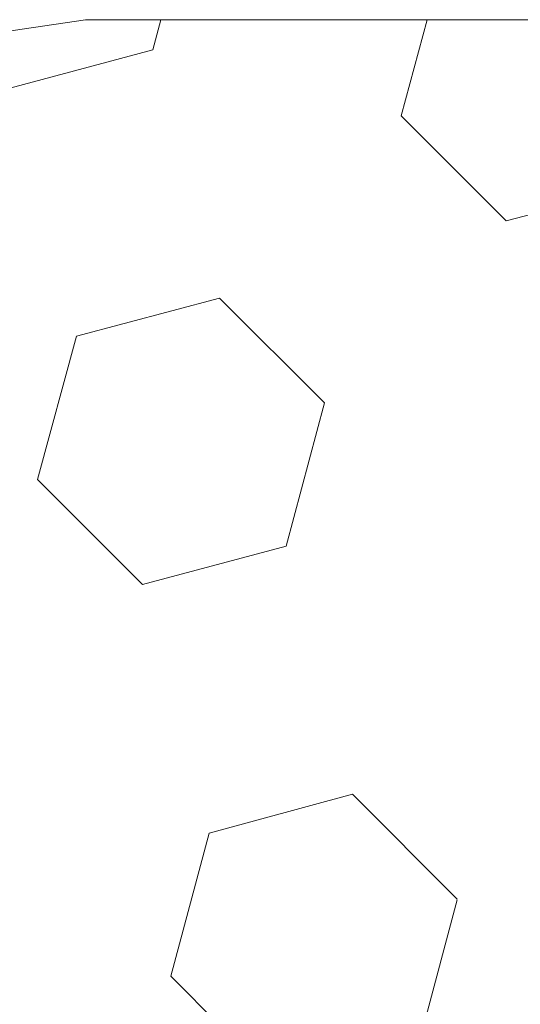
# Model space of a CAD drawing. Header units: centimetres. Extents: x -15121 to 30567, y -60641 to 0.
# Tile 451 of 656: x 1080.3631 to 1080.4487, y -23150.2514 to -23150.0828. Entities that reach past the tile are written whole.
import ezdxf

# ---------------------------------------------------------------- set-up
doc = ezdxf.new("R2010")
doc.units = ezdxf.units.CM
doc.header["$LTSCALE"] = 60
doc.layers.add('AIKA rzut sufitu wymiarowanie lobby', color=7, linetype='Continuous')
doc.layers.add('MB-uszczelki_tworzywa', color=8, linetype='Continuous', lineweight=0)
doc.styles.add('wymiar', font='txt.shx', dxfattribs={"width": 0.6})
doc.dimstyles.new('Dwudziestka', dxfattribs={"dimtxt": 7, "dimasz": 0.7, "dimexe": 5, "dimexo": 0, "dimgap": 2.5, "dimtad": 1, "dimtoh": 1, "dimdec": 3, "dimrnd": 0.5, "dimdsep": 46, "dimtxsty": 'wymiar', "dimblk": 'znacznik', "dimcen": 0, "dimdle": 5, "dimse1": 1, "dimse2": 1, "dimclrd": 256, "dimclre": 256, "dimclrt": 256, "dimadec": 0, "dimazin": 0, "dimtfac": 0.4, "dimtdec": 3, "dimtix": 1, "dimtofl": 0, "dimtmove": 2, "dimatfit": 3, "dimldrblk": 'znacznik', "dimfxl": 1, "dimtolj": 1, "dimarcsym": 0})

# ---------------------------------------------------------------- blocks, each defined once
blk = doc.blocks.new('120518', base_point=(5.2817, 995.21796))
at = {"layer": 'MB-uszczelki_tworzywa'}
for p, q in [((5.76233, 992.85598), (5.58275, 993.03556)), ((5.33768, 992.97006), (5.27219, 992.72499)), ((5.69684, 992.61091), (5.76233, 992.85598)), ((5.27219, 992.72394), (5.45177, 992.54436)), ((5.45177, 992.54436), (5.69684, 992.61091)), ((5.81092, 992.1852), (5.56479, 992.11971)), ((5.9905, 992.00562), (5.81092, 992.1852)), ((5.56479, 992.11971), (5.4993, 991.87464)), ((5.92395, 991.76055), (5.9905, 992.00562)), ((5.4993, 991.87464), (5.67888, 991.69506)), ((5.67888, 991.69506), (5.92395, 991.76055)), ((5.18874, 991.56302), (4.94261, 991.49753)), ((5.18874, 991.56302), (5.36832, 991.38344)), ((5.36832, 991.38344), (5.32395, 991.21865)), ((6.03803, 991.33591), (5.79296, 991.27041)), ((5.79296, 991.27041), (5.77923, 991.21865))]:
    blk.add_line(p, q, dxfattribs=at)
at = {"layer": 'MB-uszczelki_tworzywa', "flags": 128}
blk.add_lwpolyline([(2.35986, 991.31795), (3.98134, 991.31795), (4.65529, 991.21865), (5.90811, 991.21865), (6.58205, 991.31795), (8.20353, 991.31795)], dxfattribs=at)
blk = doc.blocks.new('znacznik')
at = {"color": 0}
for points in [[(0, -5), (0, 5)], [(-4, 0), (4, 0)]]:
    blk.add_lwpolyline(points, dxfattribs=at)
at = {"color": 1}
blk.add_lwpolyline([(-2.12132, -2.12132), (2.12132, 2.12132)], dxfattribs=at)
blk = doc.blocks.new('*D7253')
at = {"layer": 'AIKA rzut sufitu wymiarowanie lobby', "lineweight": -2, "transparency": 16777216}
blk.add_line((970.46844, -23167.85278), (1342.58803, -23167.85278), dxfattribs=at)
at = {"layer": 'Defpoints', "color": 0, "transparency": 16777216}
for p in [(969.76844, -23147.52154), (1343.28803, -23147.52154), (1343.28803, -23167.85278)]:
    blk.add_point(p, dxfattribs=at)
at = {"layer": 'AIKA rzut sufitu wymiarowanie lobby', "lineweight": -2, "transparency": 16777216, "xscale": 0.7, "yscale": 0.7, "zscale": 0.7, "rotation": 180}
blk.add_blockref('znacznik', (969.76844, -23167.85278), dxfattribs=at)
at = {"layer": 'AIKA rzut sufitu wymiarowanie lobby', "lineweight": -2, "transparency": 16777216, "xscale": 0.7, "yscale": 0.7, "zscale": 0.7}
blk.add_blockref('znacznik', (1343.28803, -23167.85278), dxfattribs=at)
at = {"layer": 'AIKA rzut sufitu wymiarowanie lobby', "transparency": 16777216, "insert": (1156.52823, -23161.85278), "char_height": 7, "attachment_point": 5, "style": 'wymiar'}
blk.add_mtext('\\A1;373.5', dxfattribs=at)

msp = doc.modelspace()

# ---------------------------------------------------------------- block references
at = {"xscale": 0.1, "yscale": 0.1, "zscale": 0.1, "rotation": 180.0000000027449}
msp.add_blockref('120518', (1080.437, -23150.48278), dxfattribs=at)

# ---------------------------------------------------------------- dimensions: what is measured, and where the dimension line sits
at = {"layer": 'AIKA rzut sufitu wymiarowanie lobby', "color": 2}
dim = msp.add_linear_dim(base=(1343.28803, -23167.85278), p1=(969.76844, -23147.52154), p2=(1343.28803, -23147.52154), dimstyle='Dwudziestka', dxfattribs=at)
dim.commit()
dim.dimension.update_dxf_attribs({"geometry": '*D7253', "text_midpoint": (1156.52823, -23161.85278)})

doc.saveas('drawing.dxf')
